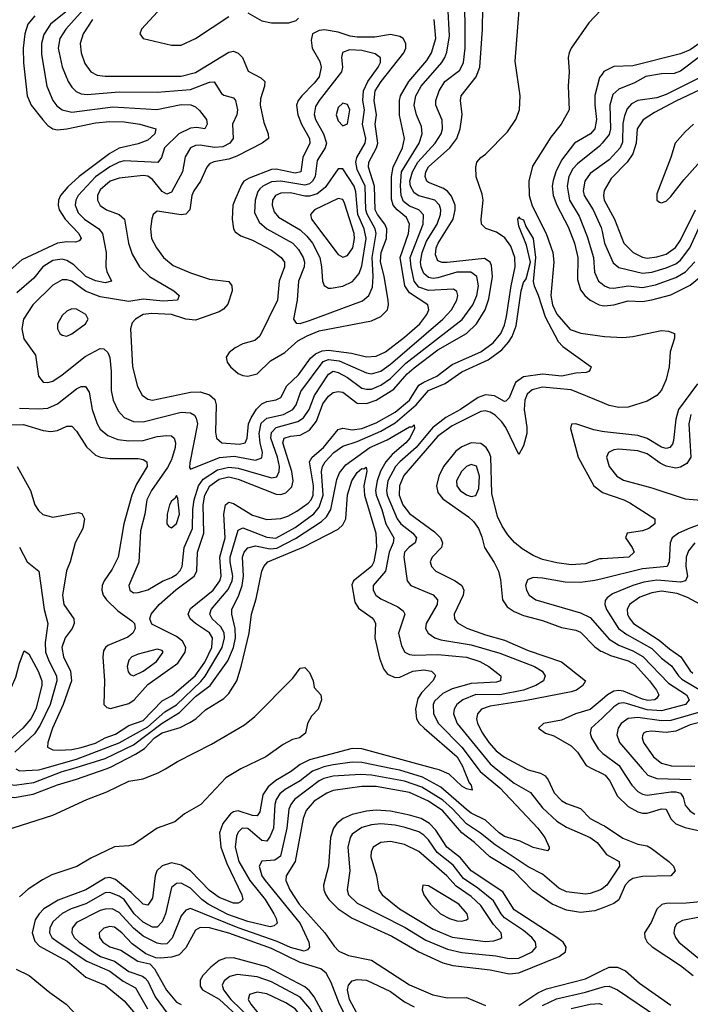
# Model space of a CAD drawing. Header units: inches. Extents: x 990535 to 1117859, y 769386 to 892122.
# Tile 746 of 1056: x 1067551 to 1070371, y 839009 to 843149. Entities that reach past the tile are written whole.
import ezdxf

# ---------------------------------------------------------------- set-up
doc = ezdxf.new("R2010")
doc.units = ezdxf.units.IN
doc.header["$MEASUREMENT"] = 0
for name, color, linetype in [('B0863', 7, 'Continuous'), ('B0864', 7, 'Continuous'), ('B0873', 7, 'Continuous'), ('B0874', 7, 'Continuous')]:
    doc.layers.add(name, color=color, linetype=linetype)

msp = doc.modelspace()

# ---------------------------------------------------------------- linework, layer by layer
at = {"layer": 'B0863', "color": 5}
for points, elevation in [([(1067385.2, 840000), (1067382.6, 839970), (1067388.2, 839948.2), (1067410, 839921.2), (1067455.6, 839895.6), (1067490, 839884.1), (1067530, 839878.1), (1067607.7, 839892.3), (1067710, 839932.5), (1067790, 839955.8), (1067914.5, 840000)], 2520), ([(1067395.4, 839710), (1067690, 839804.8), (1067833.7, 839870), (1067917.6, 839902.4), (1068010, 839947.1), (1068070, 839957.9), (1068136.7, 839983.3), (1068164.5, 840000)], 2480), ([(1067464.7, 840000), (1067472.3, 839970), (1067487.5, 839947.5), (1067510, 839934.3), (1067530, 839930.3), (1067610, 839941.9), (1067730, 839987.6), (1067770.7, 840000)], 2540), ([(1067534.3, 840000), (1067550.9, 839990.9), (1067630, 839995.4), (1067646.6, 840000)], 2560), ([(1068481.4, 840000), (1068480.5, 839999.5), (1068418.2, 839961.8), (1068313.3, 839850), (1068244.9, 839810), (1068203.9, 839776.1), (1068130, 839750.4), (1068030, 839681.8), (1068010, 839675.8), (1067950, 839671.6), (1067850, 839623.5), (1067791, 839589), (1067686.7, 839553.3), (1067647.7, 839532.3), (1067587.1, 839492.9), (1067550, 839461.3)], 2480), ([(1068707.2, 840000), (1068690, 839986.8), (1068628.3, 839950), (1068596.2, 839923.8), (1068574.3, 839890), (1068561.3, 839818.7), (1068550, 839801.1), (1068530, 839802.7), (1068470, 839823.4), (1068450, 839818.6), (1068438.3, 839810), (1068405.2, 839770), (1068391.1, 839730), (1068396.6, 839670), (1068421.7, 839601.7), (1068485.7, 839470), (1068490.2, 839450), (1068480, 839440), (1068470, 839434.6), (1068450, 839434.9), (1068390, 839458.3), (1068350, 839487.7), (1068270.1, 839570.1), (1068230, 839593.9), (1068190, 839604.3), (1068150, 839592.1), (1068127.5, 839570), (1068120.7, 839550), (1068110, 839455.1), (1068090, 839426.2), (1068070, 839429.9), (1068019.9, 839479.9), (1067953.6, 839533.6), (1067930, 839541.8), (1067910, 839539.7), (1067830, 839491.1), (1067713.3, 839446.7), (1067652.8, 839410), (1067632.8, 839390), (1067616, 839364), (1067603.2, 839310), (1067614.3, 839274.3), (1067634.1, 839254.1), (1067750.5, 839190), (1067830, 839123.6), (1067910, 839089.5), (1067990, 839024.3), (1068060.4, 838940.4)], 2520), ([(1068808.7, 840000), (1068782.4, 839990), (1068730, 839948.4), (1068667, 839913), (1068645.5, 839894.5), (1068630.1, 839870), (1068624.5, 839850), (1068617.8, 839750), (1068604.4, 839715.6), (1068590, 839694.6), (1068570, 839697.5), (1068510, 839748.5), (1068486.8, 839750), (1068470, 839733.2), (1068463.2, 839716.8), (1068457.6, 839670), (1068473.1, 839610), (1068519, 839530), (1068583.2, 839450), (1068619.5, 839390), (1068629.6, 839370), (1068633.3, 839350), (1068621.5, 839338.5), (1068605, 839335), (1068510, 839357.3), (1068427.1, 839387.1), (1068344.3, 839430), (1068317.8, 839450), (1068270, 839497.4), (1068230, 839519.2), (1068210, 839517.8), (1068190, 839500.3), (1068164, 839390), (1068150, 839355.6), (1068130, 839334.2), (1068110, 839332.9), (1068070, 839355.1), (1068033.2, 839390), (1067990, 839449.3), (1067970, 839463.3), (1067930, 839479.8), (1067910, 839477.9), (1067830, 839432), (1067768, 839410), (1067730, 839391.2), (1067690, 839356.6), (1067677.4, 839330), (1067676.9, 839310), (1067686.9, 839290), (1067713, 839270), (1067833.6, 839190), (1067930, 839149.2), (1067986.7, 839106.7), (1068037.8, 839077.8), (1068088.8, 838990)], 2540), ([(1069479, 840000), (1069488.1, 839988.1), (1069570, 839919.7), (1069730, 839749.3), (1069759.4, 839710), (1069777.7, 839670), (1069777.1, 839662.9), (1069770, 839654.5), (1069710.8, 839669.2), (1069655.1, 839695.1), (1069590, 839714.9), (1069567.6, 839730), (1069510, 839783.1), (1069450, 839812.8), (1069430, 839828.2), (1069322.1, 839922.1), (1069244.4, 839964.4), (1069150, 839993.8), (1069119.5, 840000)], 2540), ([(1069417, 840000), (1069441.1, 839941.1), (1069450.1, 839930), (1069454, 839910), (1069430, 839914.6), (1069410, 839926.5), (1069357, 839977), (1069315.5, 839995.5), (1069298.9, 840000)], 2520), ([(1069555, 840000), (1069630, 839938.7), (1069699.2, 839899.2), (1069750, 839835.9), (1069810, 839779.1), (1069850, 839754.3), (1069950.2, 839710), (1069978.9, 839690), (1070000, 839662.9)], 2560), ([(1069681.6, 840000), (1069690, 839995.6), (1069740.8, 839980.8), (1069760.9, 839970), (1069773.4, 839953.4), (1069798.1, 839898.1), (1069830, 839865.7), (1069850, 839853.3), (1069910, 839832.5), (1069949.8, 839789.8), (1070000, 839764.4)], 2580), ([(1069959.9, 840000), (1070000, 839979.9)], 2620), ([(1070000, 839494.9), (1069993.2, 839490), (1069950, 839474.6), (1069930, 839472.4), (1069850, 839481.7), (1069817.8, 839497.8), (1069750, 839555.8), (1069690, 839587.2), (1069550, 839679.3), (1069489.3, 839729.3), (1069430, 839768.3), (1069371, 839831), (1069330, 839867.3), (1069241.9, 839921.9), (1069170, 839947.1), (1069030, 839972.5), (1068984.6, 839975.4), (1068870, 839968.3), (1068830, 839958.4), (1068810, 839948.3), (1068706.2, 839870), (1068690.9, 839850), (1068682.8, 839830), (1068675, 839750), (1068647.7, 839632.3), (1068624.1, 839615.9), (1068569.6, 839610.4), (1068558.7, 839590), (1068570.1, 839550), (1068583.6, 839530), (1068730, 839349.5), (1068767.1, 839270), (1068770.1, 839249.9), (1068761.7, 839238.3), (1068747.2, 839232.8), (1068690, 839247.6), (1068633.4, 839273.4), (1068470, 839331.1), (1068270, 839412.7), (1068250, 839405.7), (1068230, 839381.4), (1068192.8, 839287.2), (1068170, 839263.5), (1068150, 839262), (1068130, 839266.7), (1068070, 839296.1), (1068029.8, 839329.8), (1067970, 839395.3), (1067940.7, 839410), (1067910, 839409.9), (1067890, 839403.9), (1067790, 839353.4), (1067771.7, 839330), (1067771.1, 839310), (1067780.8, 839290), (1067800.8, 839270), (1067865.1, 839225.1), (1067890.8, 839210.8), (1067950, 839190.6), (1068010, 839147.4), (1068067.8, 839127.8), (1068078.9, 839118.9), (1068090, 839105.8), (1068121.3, 839041.3), (1068171.4, 838971.4)], 2560), ([(1070000, 839413.7), (1069970, 839401.8), (1069910, 839394.7), (1069850, 839404.8), (1069790, 839430.7), (1069708.2, 839488.2), (1069630, 839568.2), (1069527.5, 839630), (1069463.4, 839690), (1069410.7, 839730.7), (1069330, 839823.1), (1069270, 839864), (1069190, 839899.4), (1069050, 839925.3), (1068990, 839925.1), (1068870, 839907.6), (1068842.7, 839897.3), (1068790, 839862.8), (1068755.2, 839824.8), (1068742.9, 839790), (1068709.8, 839610.2), (1068672.4, 839550), (1068670.9, 839530), (1068687, 839490), (1068726.3, 839430), (1068833.9, 839310), (1068873.2, 839253.2), (1068893.3, 839233.3), (1068934.5, 839214.5), (1069030, 839195.3), (1069190, 839091), (1069289.2, 839049.2), (1069350, 839036.4), (1069430, 839038.2), (1069510, 839004.4)], 2580), ([(1069009.7, 838790), (1068895.6, 839010), (1068861.3, 839101.3), (1068839.7, 839139.7), (1068817.7, 839157.7), (1068730, 839185.3), (1068610, 839243.3), (1068430, 839308), (1068349.7, 839330.3), (1068310, 839332.3), (1068290, 839320.5), (1068250, 839246.6), (1068222.3, 839217.7), (1068190, 839207.3), (1068143.3, 839203.3), (1068124, 839204), (1068081.4, 839221.4), (1068023.6, 839263.6), (1067981.3, 839310), (1067950, 839333.6), (1067930, 839336.9), (1067905.2, 839330), (1067885.3, 839310), (1067886.9, 839290), (1067900.9, 839270), (1067930, 839250.5), (1067977.1, 839237.1), (1068048.3, 839190), (1068098.8, 839178.8), (1068118.2, 839158.2), (1068168.5, 839068.5), (1068210, 839017.8), (1068230, 839007.7)], 2580), ([(1068859.5, 838910), (1068790, 839040.3), (1068770, 839066.5), (1068750, 839083.3), (1068590, 839166.7), (1068450, 839205.1), (1068416.4, 839203.6), (1068390, 839193.7), (1068354.6, 839165.4), (1068321.5, 839130), (1068310.1, 839110), (1068310, 839085.3), (1068320.6, 839070), (1068390, 839031.1), (1068483.3, 838943.3)], 2620), ([(1067536.5, 839156.5), (1067591.1, 839130), (1067678.4, 839058.4), (1067746.2, 839010), (1067804.7, 838950)], 2480), ([(1069650, 839003.7), (1069730, 839057.3), (1069766.4, 839073.6), (1069930, 839116.7), (1070000, 839150.8)], 2580), ([(1069005, 838905), (1068937.9, 839030), (1068930.3, 839070), (1068934.2, 839090), (1068950, 839108.3), (1068970, 839113.3), (1069010, 839110.1), (1069110, 839063.3), (1069170, 839019.9), (1069210, 838998.5)], 2560), ([(1069750, 839004.4), (1069808.5, 839031.5), (1069930, 839059.9), (1070000, 839080.8)], 2560), ([(1069870, 838991.6), (1069950, 839009.7), (1069990, 839012.1), (1070000, 839008.1)], 2540)]:
    msp.add_lwpolyline(points, dxfattribs=dict(at, elevation=elevation))
for points, elevation in [([(1069050, 839825.2), (1069010, 839821.5), (1068950, 839806.7), (1068910.9, 839790), (1068884.8, 839770), (1068870.4, 839749.6), (1068858.2, 839710), (1068849.7, 839590), (1068828.9, 839510), (1068830.5, 839490), (1068838.5, 839470), (1068851.3, 839450), (1068891, 839410), (1068950, 839371.8), (1069115.8, 839295.8), (1069229.4, 839229.4), (1069330, 839183.9), (1069372.5, 839172.5), (1069530, 839154.7), (1069610, 839137.7), (1069650, 839141.4), (1069819.8, 839210), (1069845.7, 839230), (1069849.8, 839250), (1069836.2, 839270), (1069809.9, 839290), (1069630, 839406.5), (1069582.5, 839482.5), (1069450.3, 839570.3), (1069405.4, 839625.4), (1069346.8, 839670), (1069301.7, 839741.7), (1069274.2, 839770), (1069239, 839790), (1069190, 839804.6), (1069110, 839820.7)], 2620), ([(1069070, 839767.7), (1069030, 839764.1), (1068990, 839752.4), (1068950, 839724.1), (1068941, 839710), (1068931.4, 839670), (1068939.1, 839570), (1068927.8, 839490), (1068934.4, 839470), (1068970, 839435.1), (1069171.6, 839331.6), (1069259.4, 839279.4), (1069350, 839240.6), (1069410, 839226.6), (1069553.7, 839213.7), (1069610, 839202.3), (1069650, 839203.7), (1069705.9, 839230), (1069723.6, 839250), (1069720.4, 839270), (1069705.3, 839290), (1069670, 839319.8), (1069590, 839373.1), (1069575.2, 839390), (1069543.7, 839443.7), (1069478, 839498), (1069417.9, 839537.9), (1069374.3, 839594.3), (1069307.3, 839647.3), (1069270, 839700.1), (1069250, 839720.9), (1069230, 839733.8), (1069172.8, 839752.8), (1069130, 839762.3)], 2640), ([(1069110, 839694.2), (1069070, 839689.9), (1069038, 839670), (1069028.9, 839650), (1069028.4, 839630), (1069052.1, 839550), (1069061.7, 839490), (1069075.5, 839470), (1069148.8, 839410), (1069290, 839324.5), (1069370, 839291.3), (1069510, 839273.6), (1069544.6, 839275.4), (1069570, 839283.9), (1069578.9, 839290), (1069575.2, 839310), (1069544.2, 839344.2), (1069490, 839424.4), (1069450, 839462.4), (1069386.3, 839506.3), (1069348, 839550), (1069230, 839651.7), (1069170, 839681.3)], 2660), ([(1069246.8, 839510), (1069243.1, 839490), (1069250.4, 839470), (1069278.6, 839430), (1069321.2, 839390), (1069358.9, 839370), (1069390, 839360.4), (1069410, 839358.8), (1069430, 839363.8), (1069436.5, 839370), (1069433.1, 839390), (1069397.7, 839430), (1069270, 839507.6)], 2680), ([(1068466.1, 839133.9), (1068434.4, 839125.6), (1068411.7, 839108.3), (1068402.4, 839090), (1068407.8, 839070), (1068439, 839030), (1068522, 838950), (1068547.9, 838890), (1068568.6, 838870), (1068621.4, 838841.4), (1068750, 838784.6), (1068806.7, 838773.3), (1068830, 838781.2), (1068837.8, 838790), (1068840.1, 838810), (1068813.2, 838910), (1068771.9, 838991.9), (1068730, 839039.3), (1068610, 839103.5), (1068550, 839125.4)], 2640), ([(1068550, 839059.7), (1068516.9, 839050), (1068512.2, 839030), (1068523, 839010), (1068553, 838973), (1068592.8, 838910), (1068630, 838884.9), (1068670, 838867.3), (1068710, 838858.5), (1068730, 838861), (1068750, 838879), (1068755.3, 838910), (1068741.9, 838950), (1068710, 838989.5), (1068670, 839015.5), (1068590, 839053)], 2660)]:
    msp.add_lwpolyline(points, close=True, dxfattribs=dict(at, elevation=elevation))
at = {"layer": 'B0864', "color": 5}
for points, elevation in [([(1067490, 841445.6), (1067567.7, 841447.7), (1067650, 841422.6), (1067682.7, 841417.3), (1067710, 841422), (1067750, 841440.2), (1067770, 841439.7), (1067790, 841419.7), (1067832.7, 841352.7), (1067870, 841318.8), (1067890.5, 841310.5), (1067930, 841304.7), (1068050, 841304.4), (1068070, 841299.8), (1068085.6, 841290), (1068087.1, 841270), (1068043, 841197), (1068022.6, 841150), (1067988.6, 841030), (1067965.1, 840890), (1067940.7, 840839.3), (1067906.5, 840790), (1067897.9, 840770), (1067896.3, 840750), (1067902.3, 840730), (1067916.1, 840710), (1067963.3, 840663.3), (1068022.1, 840622.1), (1068033.6, 840610), (1068036.5, 840590), (1068026.4, 840570), (1068006.5, 840553.5), (1067922.3, 840517.7), (1067911.6, 840510), (1067904.1, 840495.9), (1067900.3, 840470), (1067907.2, 840370), (1067905.7, 840270), (1067917.6, 840257.6), (1067933.4, 840253.4), (1068010, 840274.6), (1068032.9, 840290), (1068090, 840354.5), (1068215.7, 840444.3), (1068246.6, 840490), (1068249.3, 840510), (1068235.6, 840535.6), (1068210, 840555.4), (1068107.3, 840607.3), (1068097.9, 840630), (1068104.7, 840650), (1068138.1, 840690), (1068207.3, 840752.7), (1068285.4, 840810), (1068296.7, 840830), (1068299.5, 840910), (1068324.9, 840990), (1068322.7, 841110), (1068330, 841150.1), (1068350.4, 841189.6), (1068390, 841217.4), (1068430, 841227.1), (1068470, 841217.9), (1068630, 841154), (1068650, 841153.6), (1068670, 841159.6), (1068694.9, 841185.1), (1068701.6, 841210), (1068695.8, 841250), (1068657.8, 841370), (1068663.8, 841390), (1068690, 841398.1), (1068730, 841402.5), (1068770, 841423.2), (1068799, 841461), (1068826.4, 841533.6), (1068850, 841566.8), (1068870, 841581.8), (1068890, 841586.6), (1068910, 841582.8), (1068970, 841536.7), (1069010, 841535.4), (1069050, 841549.6), (1069124.1, 841595.9), (1069179.9, 841660.1), (1069210, 841685.6), (1069310, 841760.8), (1069430, 841830.1), (1069472.1, 841870), (1069508.4, 841930), (1069524.5, 841975.5), (1069538.9, 842070), (1069535.8, 842115.8), (1069530, 842130.4), (1069505.7, 842145.7), (1069349, 842129), (1069328.3, 842128.3), (1069310, 842136), (1069300.4, 842160.4), (1069302.1, 842190), (1069310.3, 842210), (1069373.8, 842310), (1069383.1, 842350), (1069381.9, 842370), (1069367.3, 842407.3), (1069350, 842428.3), (1069330, 842440.7), (1069270, 842464.4), (1069263.6, 842470), (1069256.9, 842490), (1069259.7, 842510), (1069270, 842530.9), (1069360.3, 842610), (1069389.6, 842650), (1069403.8, 842690), (1069409.4, 842729.4), (1069411.2, 842751.2), (1069404.3, 842810), (1069407, 842830), (1069470.5, 842909.5), (1069485.7, 842950), (1069497.8, 843110), (1069500.1, 843290)], 2620), ([(1067550, 841516.6), (1067630, 841512.5), (1067670, 841515.5), (1067710, 841534.7), (1067790, 841597.6), (1067810, 841607.1), (1067827.3, 841607.3), (1067843.4, 841583.4), (1067856.6, 841510), (1067876.9, 841450), (1067890, 841427.9), (1067921.2, 841401.2), (1067963.8, 841383.8), (1068010, 841377.9), (1068070, 841380.1), (1068130, 841396.3), (1068170, 841401.5), (1068190, 841399), (1068200.6, 841390), (1068206.3, 841370), (1068204.7, 841350), (1068190, 841299), (1068173.3, 841266.7), (1068104.8, 841170), (1068085.8, 841130), (1068077.8, 841070), (1068059.3, 841000.7), (1068052.2, 840867.8), (1068009.5, 840770), (1068014.6, 840750), (1068030, 840739.7), (1068050, 840740.6), (1068090, 840752.7), (1068151.1, 840788.9), (1068190, 840804.2), (1068210, 840816.6), (1068226, 840834), (1068234.1, 840850), (1068243.5, 840930), (1068277.6, 841010), (1068278.8, 841090), (1068284.4, 841130), (1068303.4, 841190), (1068322.5, 841217.5), (1068383.3, 841256.7), (1068430, 841267.9), (1068470, 841264.1), (1068610, 841222.8), (1068632.1, 841227.9), (1068643, 841250), (1068643.1, 841270), (1068635.3, 841310), (1068607.4, 841390), (1068610, 841413.6), (1068630, 841434.7), (1068720.7, 841459.3), (1068745.2, 841474.8), (1068767.9, 841510), (1068790.3, 841569.7), (1068850, 841659.3), (1068870, 841671.4), (1068890, 841666.6), (1068930, 841645.5), (1068990, 841600.4), (1069010, 841595.2), (1069030, 841596.5), (1069070, 841612.6), (1069110, 841640.1), (1069174.9, 841705.1), (1069411.6, 841888.4), (1069456.9, 841950), (1069472.9, 841990), (1069480.2, 842030), (1069473.7, 842070), (1069447.9, 842087.9), (1069390, 842088.4), (1069310, 842063.5), (1069290, 842061.3), (1069270, 842064.8), (1069250, 842081.8), (1069239.2, 842110), (1069237.3, 842130), (1069243.9, 842170), (1069261.8, 842218.2), (1069306.5, 842290), (1069320.1, 842330), (1069321.6, 842350), (1069316.7, 842370), (1069297.4, 842390), (1069230, 842408.5), (1069210, 842421.2), (1069194.4, 842450), (1069191.5, 842470), (1069203, 842510), (1069226.1, 842550), (1069299, 842630), (1069323, 842670), (1069328.7, 842690), (1069327.3, 842727.3), (1069300.6, 842790), (1069301.3, 842810), (1069314.7, 842850), (1069339.2, 842890), (1069402.3, 842937.7), (1069417.4, 842970), (1069424.4, 843030), (1069422.4, 843290)], 2640), ([(1068181.1, 843238.9), (1068063.2, 843110), (1068057.1, 843090), (1068070.3, 843070), (1068190, 843042), (1068230, 843042.5), (1068289.9, 843070), (1068430, 843162.3)], 2720), ([(1067752.1, 843187.9), (1067680.6, 843130), (1067653.1, 843086.9), (1067643.5, 843050), (1067643.3, 843003.3), (1067665.5, 842870), (1067690, 842809.3), (1067707.5, 842787.5), (1067730, 842770.1), (1067770, 842760.6), (1067943, 842783), (1068127.7, 842772.3), (1068230, 842792.2), (1068270.8, 842790.8), (1068290, 842783.3), (1068307.8, 842767.8), (1068336.4, 842730), (1068340.1, 842710), (1068330, 842691.1), (1068296.8, 842696.8), (1068270, 842693.4), (1068220.4, 842670), (1068159.9, 842610), (1068147.2, 842570), (1068131.7, 842548.3), (1067990, 842555.4), (1067970, 842550.8), (1067930, 842531.1), (1067870, 842488.1), (1067797.5, 842410), (1067787.4, 842390), (1067784.6, 842370), (1067797, 842337), (1067824.2, 842310), (1067883.9, 842270), (1067899.8, 842250), (1067915.3, 842170), (1067912.8, 842110), (1067917.7, 842090), (1067937.4, 842050), (1067910, 842043.6), (1067870, 842051.3), (1067830, 842070.3), (1067778.2, 842118.2), (1067750, 842137.3), (1067730, 842142.3), (1067690, 842136.4), (1067647.9, 842110), (1067610, 842063.2), (1067539.2, 842000.8)], 2640), ([(1067541.1, 841270), (1067596.8, 841170), (1067615.4, 841110), (1067630, 841085.5), (1067648.4, 841068.4), (1067690, 841057.6), (1067797.7, 841077.7), (1067813.2, 841073.2), (1067823.2, 841050), (1067817.1, 841010), (1067784.8, 840950), (1067763.6, 840870), (1067748.6, 840831.4), (1067731.2, 840730), (1067737.2, 840690), (1067778.9, 840630), (1067780.1, 840610), (1067771.5, 840590), (1067742.3, 840550), (1067728.2, 840510), (1067734.8, 840470), (1067765.2, 840410), (1067768.5, 840370), (1067734.5, 840270), (1067689.8, 840170), (1067670.2, 840110), (1067668.1, 840090), (1067690, 840078.9), (1067717.7, 840077.7), (1067770, 840080.4), (1067809.1, 840089.1), (1067870, 840107.8), (1067910, 840129.6), (1067954.4, 840145.6), (1068010, 840181.2), (1068070, 840202.6), (1068150, 840285.6), (1068192.9, 840307.1), (1068289.4, 840390), (1068330, 840447.4), (1068358.5, 840510), (1068362.5, 840550), (1068350, 840571.9), (1068289.9, 840610), (1068267.8, 840630), (1068260.1, 840650), (1068270, 840672.9), (1068364.4, 840750), (1068393.5, 840790), (1068398.9, 840810), (1068392.2, 840890), (1068415.4, 840970), (1068409.2, 841070), (1068416.1, 841110), (1068430, 841120.6), (1068450, 841114.5), (1068530, 841065.8), (1068590, 841047.2), (1068650, 841051.8), (1068678.3, 841061.7), (1068716.9, 841083.1), (1068764.2, 841115.8), (1068776.6, 841130), (1068784.8, 841150), (1068786.7, 841190), (1068769.6, 841290.4), (1068781.6, 841310), (1068829.1, 841350.9), (1068890, 841426.9), (1068910, 841431.2), (1068950, 841424.5), (1068990, 841430.6), (1069050, 841453.8), (1069130, 841498.7), (1069190.4, 841550), (1069230, 841612.2), (1069250, 841625.6), (1069305.7, 841650), (1069370, 841699.9), (1069490, 841752.2), (1069541.7, 841790), (1069573.8, 841830), (1069590, 841865), (1069598.6, 841901.4), (1069617.9, 842030), (1069634.9, 842110), (1069633.8, 842150), (1069617.1, 842197.1), (1069591.9, 842231.9), (1069556, 842256), (1069511.7, 842271.7), (1069493.3, 842290), (1069491.3, 842310), (1069499.7, 842390), (1069495.6, 842415.6), (1069470.8, 842489.2), (1069469, 842530), (1069474, 842550), (1069489.8, 842570), (1069510, 842584.7), (1069602.5, 842677.5), (1069638.2, 842730), (1069653.5, 842770), (1069656.2, 842830), (1069634.5, 842974.5), (1069651.7, 843190)], 2580), ([(1067830, 843203.9), (1067744.6, 843110), (1067720.3, 843070), (1067712.5, 843030), (1067730, 842951.7), (1067754.4, 842890), (1067770, 842865.5), (1067788.1, 842848.1), (1067810, 842838), (1067834.5, 842834.5), (1067970, 842846.8), (1068130, 842844.3), (1068270, 842856.6), (1068350, 842887), (1068368.6, 842888.6), (1068399.7, 842839.7), (1068410, 842831.7), (1068450, 842820.6), (1068459.1, 842810), (1068467.6, 842770), (1068465, 842750), (1068446.6, 842710), (1068448.8, 842650), (1068434.4, 842630), (1068405.6, 842614.4), (1068370, 842612.1), (1068310, 842622.2), (1068290, 842620.4), (1068269.8, 842610.2), (1068247.1, 842572.9), (1068235.8, 842510), (1068190, 842424.6), (1068170, 842415.3), (1068150, 842426.9), (1068110, 842477.7), (1068090, 842491.5), (1068070, 842494.5), (1067970, 842483.4), (1067931, 842470), (1067890, 842433.4), (1067877.9, 842410), (1067878.1, 842390), (1067890, 842368.8), (1067915.8, 842350), (1067969.7, 842329.7), (1067991.4, 842310), (1068008.1, 842210), (1068024.1, 842164.1), (1068054.4, 842110), (1068097.1, 842070), (1068198.8, 842010), (1068221.2, 841990), (1068214.4, 841970), (1068154.1, 841965.9), (1068070, 841974.7), (1068010, 841965), (1067890, 841983.8), (1067827.7, 842007.7), (1067770, 842049.5), (1067750, 842055.8), (1067730, 842055.8), (1067690, 842032.8), (1067606.4, 841950), (1067567.7, 841890), (1067559.8, 841850), (1067568.1, 841808.1), (1067618.3, 841738.3), (1067630.1, 841650.1), (1067650, 841625.2), (1067670, 841623.2), (1067690, 841629.5), (1067730, 841655.7), (1067826.6, 841733.4), (1067890, 841766.4), (1067905.7, 841765.7), (1067922, 841750), (1067929.6, 841729.6), (1067935.7, 841670), (1067935.5, 841590), (1067944.2, 841550), (1067965.1, 841505.1), (1067990, 841477), (1068030, 841460.1), (1068070, 841457.8), (1068230, 841499.4), (1068270, 841496.4), (1068286.5, 841486.5), (1068294, 841474), (1068298.7, 841450), (1068266.4, 841286.4), (1068265.9, 841265.9), (1068270, 841259.3), (1068392.1, 841307.9), (1068453.6, 841313.6), (1068542.2, 841297.8), (1068570, 841307), (1068572.8, 841330), (1068562.1, 841370), (1068557.7, 841410), (1068566.5, 841453.5), (1068590, 841473.9), (1068660.7, 841490), (1068700.3, 841510), (1068713.8, 841530), (1068734, 841586), (1068827.6, 841712.4), (1068850, 841720.7), (1068894.4, 841714.4), (1069010, 841663.9), (1069030, 841660.8), (1069070, 841672.1), (1069110, 841700.7), (1069329.9, 841890), (1069366.7, 841930), (1069389.4, 841970), (1069393.7, 841990), (1069390, 842007), (1069376, 842016), (1069270, 842011.4), (1069230, 842025.4), (1069210.2, 842050), (1069196.7, 842110), (1069193.4, 842150), (1069247.9, 842290), (1069249.6, 842329.6), (1069229.4, 842349.4), (1069190, 842365.9), (1069165.4, 842385.4), (1069155.4, 842410), (1069152, 842452), (1069157.4, 842510), (1069230.6, 842630), (1069243.9, 842670), (1069240.8, 842700.8), (1069219.9, 842750), (1069210.4, 842789.6), (1069216.8, 842830), (1069239.5, 842870), (1069326, 842970), (1069339.1, 842990), (1069346.9, 843013.1), (1069358.4, 843081.6), (1069352.1, 843210)], 2660), ([(1068510, 843178.7), (1068570, 843145.1), (1068610, 843135.7), (1068683.3, 843136.7), (1068713.5, 843146.5), (1068723.6, 843156.4)], 2720), ([(1069995.5, 843190), (1069944.4, 843135.6), (1069870.6, 843030), (1069861.5, 843010), (1069857.6, 842990), (1069862.3, 842930), (1069857, 842870), (1069861.3, 842770), (1069827.5, 842710), (1069784.3, 842655.7), (1069707, 842533), (1069692.5, 842470), (1069693.6, 842410), (1069706.7, 842366.7), (1069765.5, 842250), (1069793.7, 842170), (1069797.8, 842130), (1069785, 841990), (1069791.1, 841950), (1069810, 841910.6), (1069866.3, 841846.3), (1069911.2, 841831.2), (1070000, 841818.2)], 2580), ([(1067614.5, 843165.5), (1067586, 843130), (1067572.7, 843090), (1067566.1, 843030), (1067567.9, 842967.9), (1067582.7, 842830), (1067600.1, 842790), (1067648.5, 842728.5), (1067670, 842704.5), (1067690, 842690.1), (1067710, 842686.9), (1067750, 842690.7), (1067870, 842716.3), (1067930, 842721.7), (1067990, 842719.3), (1068056.4, 842710), (1068123.9, 842690), (1068119.5, 842670), (1068090, 842643.4), (1068050, 842627.1), (1067970, 842608.8), (1067930, 842587.1), (1067801.6, 842490), (1067753.3, 842446.7), (1067722.7, 842410), (1067714, 842390), (1067712.6, 842370), (1067717.4, 842350), (1067742.7, 842310), (1067799.8, 842250), (1067809.2, 842230), (1067801, 842219), (1067785.8, 842214.2), (1067750, 842215.4), (1067710, 842209.2), (1067560.8, 842139.2), (1067475.4, 842064.6)], 2620), ([(1067856.7, 843150), (1067818, 843090), (1067805.6, 843050), (1067809.1, 843010), (1067825.3, 842965.3), (1067850, 842930.2), (1067876.4, 842916.4), (1067910, 842912.2), (1068230, 842911.6), (1068290, 842928), (1068430, 843012.6), (1068450, 843016.9), (1068470, 843009.4), (1068488.8, 842990), (1068512.4, 842932.4), (1068565.5, 842905.5), (1068581.5, 842890), (1068581, 842870), (1068563.2, 842816.8), (1068561.9, 842790), (1068577.8, 842717.8), (1068595.5, 842670), (1068597.1, 842650), (1068571.2, 842630), (1068465, 842575), (1068430, 842563.1), (1068368.2, 842551.8), (1068350, 842543.6), (1068338.2, 842530), (1068311.5, 842470), (1068284, 842430), (1068275.7, 842410), (1068266.2, 842350), (1068250, 842332.3), (1068230, 842329), (1068130, 842344.7), (1068112, 842330), (1068107.5, 842312.5), (1068101.4, 842270), (1068105.7, 842230), (1068126.5, 842190), (1068156.6, 842150), (1068196.5, 842116.5), (1068270, 842084.4), (1068350, 842058.7), (1068430, 842048.3), (1068443.7, 842030), (1068444.4, 842010), (1068426.3, 841953.7), (1068407.6, 841932.4), (1068390, 841921.6), (1068290, 841885.4), (1068250, 841890.3), (1068190, 841910.5), (1068105.4, 841914.6), (1068070.4, 841910), (1068038.2, 841890), (1068024.7, 841875.3), (1068016.6, 841850), (1068025.8, 841690), (1068047.2, 841607.2), (1068066, 841570), (1068090, 841553.7), (1068110.1, 841550.1), (1068270, 841583.5), (1068310, 841585.1), (1068350, 841572.6), (1068372, 841552), (1068378.1, 841530), (1068374.5, 841414.5), (1068378.6, 841390), (1068401.5, 841370), (1068475.6, 841364.4), (1068498.9, 841370), (1068507.7, 841390), (1068513.9, 841450), (1068524.4, 841475.6), (1068547.7, 841512.3), (1068570, 841534.4), (1068590, 841543.7), (1068630, 841550.8), (1068650, 841560.9), (1068674.9, 841610), (1068723.4, 841656.6), (1068774.3, 841725.7), (1068795.4, 841744.6), (1068823.4, 841756.6), (1068850, 841759.6), (1068946.8, 841746.8), (1069010, 841732.4), (1069050, 841734.4), (1069090, 841753.2), (1069170, 841814.1), (1069233.6, 841870), (1069263.7, 841910), (1069271.4, 841930), (1069268.1, 841950), (1069190, 842001.1), (1069170.1, 842030.1), (1069150.8, 842150), (1069186.7, 842250), (1069191, 842290), (1069177.5, 842317.5), (1069137.9, 842350), (1069121.5, 842370), (1069115.2, 842395.2), (1069115.3, 842490), (1069122, 842530), (1069161, 842610), (1069169.5, 842649.5), (1069148.7, 842748.7), (1069148.9, 842810), (1069153, 842830), (1069187.2, 842890), (1069262.6, 842977.4), (1069282.9, 843010), (1069300.7, 843070), (1069294.6, 843150)], 2680), ([(1070000, 842920.3), (1069990, 842905.8), (1069969.2, 842830.8), (1069969.1, 842790.9), (1069977.3, 842730), (1069969.3, 842690.7), (1069951, 842669), (1069884.7, 842630), (1069830, 842558.3), (1069805.4, 842510), (1069793.9, 842473.9), (1069790.7, 842450), (1069794.9, 842410), (1069809.5, 842370), (1069858.2, 842278.2), (1069884.9, 842210), (1069897.8, 842150), (1069897.2, 842057.2), (1069910, 842013.8), (1069927.3, 841990), (1069950.1, 841970), (1069988.1, 841950), (1070000, 841947.9)], 2620), ([(1070000, 842630.2), (1069990, 842618), (1069896.8, 842543.2), (1069877.4, 842522.6), (1069859.9, 842490), (1069852.9, 842450), (1069862.6, 842390), (1069903.6, 842323.6), (1069937.2, 842237.2), (1069963.5, 842150), (1069968.1, 842088.1), (1069985.8, 842050), (1070000, 842038.3)], 2640), ([(1070000, 842538.5), (1069950, 842503.4), (1069927.8, 842470), (1069920.3, 842430), (1069924.8, 842410), (1069962.1, 842350), (1069996.1, 842276.1), (1070000, 842258.6)], 2660), ([(1067646.6, 840000), (1067790, 840039.8), (1067970, 840109.3), (1068090, 840176), (1068161.5, 840238.5), (1068211.1, 840268.9), (1068313.4, 840366.6), (1068331, 840389), (1068402.1, 840510), (1068413.1, 840550), (1068411.2, 840571.2), (1068397, 840597), (1068359.9, 840630), (1068350.8, 840650), (1068356.8, 840670), (1068427.2, 840752.8), (1068444.8, 840790), (1068447, 840810), (1068436.2, 840870), (1068436.7, 840890), (1068470, 841002.5), (1068490, 841012.2), (1068590, 840973.1), (1068628.9, 840968.9), (1068710, 841014.2), (1068788.3, 841071.7), (1068810, 841099.1), (1068827.2, 841150), (1068819.9, 841250), (1068824.2, 841270), (1068836.2, 841290), (1068871.9, 841330), (1068910, 841356.6), (1068970, 841376), (1069070, 841418.8), (1069130, 841454.8), (1069219.1, 841530), (1069269.8, 841590.2), (1069340.1, 841619.9), (1069410, 841669.1), (1069521.5, 841718.5), (1069578.9, 841761.1), (1069606.6, 841793.4), (1069622, 841818), (1069638.3, 841861.7), (1069659.4, 842010), (1069670, 842044.5), (1069680.5, 842059.5), (1069699.8, 842130), (1069682, 842202), (1069650, 842281.2), (1069646.6, 842310), (1069650, 842321), (1069653.7, 842313.7), (1069670, 842307.7), (1069680.1, 842280.1), (1069710.1, 842230), (1069720.7, 842150), (1069711, 842049), (1069714, 842030), (1069731.3, 841991.3), (1069760.4, 841900.4), (1069816, 841796), (1069835.7, 841775.7), (1069953.7, 841690), (1069950, 841679), (1069944, 841670), (1069933.7, 841666.3), (1069890, 841662.6), (1069830.8, 841650), (1069750, 841658.3), (1069670, 841648.3), (1069635.8, 841624.2), (1069610, 841558.7), (1069595, 841545), (1069590, 841543.7), (1069548.1, 841568.1), (1069510, 841572.4), (1069479.7, 841560.3), (1069405.5, 841510), (1069342.9, 841477.1), (1069286.5, 841433.5), (1069218.1, 841350), (1069150, 841290.9), (1069132.2, 841270), (1069099.6, 841210), (1069093, 841170), (1069095.9, 841150), (1069137.9, 841050), (1069154.3, 841030), (1069203.9, 840990), (1069219.8, 840970), (1069213.6, 840950), (1069188.4, 840931.6), (1069169.3, 840910), (1069166.6, 840890), (1069180.1, 840790), (1069195.5, 840770), (1069290.4, 840730.4), (1069307.5, 840710), (1069306.3, 840690), (1069260.7, 840610), (1069258.3, 840590), (1069268.3, 840570), (1069296.9, 840550), (1069321.6, 840541.6), (1069450, 840520.5), (1069570, 840485.5), (1069715.6, 840430), (1069747.7, 840410), (1069760.2, 840390), (1069753.6, 840370), (1069722.3, 840350), (1069670.2, 840330), (1069570, 840310.8), (1069470, 840311.7), (1069415.3, 840290), (1069390.1, 840270), (1069378.1, 840250), (1069375.9, 840230), (1069391.3, 840190), (1069530, 840020.4), (1069555, 840000)], 2560), ([(1070000, 841539.5), (1069870, 841593.5), (1069750, 841603.6), (1069706.5, 841593.5), (1069685, 841575), (1069674.8, 841550), (1069672, 841510), (1069683.5, 841436.5), (1069683.5, 841410), (1069670, 841358), (1069650, 841321.2), (1069594.9, 841434.9), (1069579, 841459), (1069550, 841486.3), (1069530, 841498.5), (1069510, 841504.4), (1069490, 841501.5), (1069370, 841442.1), (1069310, 841397.6), (1069166.6, 841233.4), (1069147.8, 841190), (1069146.8, 841150), (1069162.8, 841110), (1069190, 841073.1), (1069295.7, 840995.7), (1069320.8, 840970), (1069329.6, 840950), (1069325.6, 840930), (1069286.4, 840890), (1069277.3, 840870), (1069283, 840850), (1069300.7, 840830), (1069382.6, 840790), (1069410.8, 840770), (1069418.8, 840750), (1069415.4, 840730), (1069378.3, 840650), (1069380.1, 840630), (1069392.6, 840612.6), (1069431.4, 840591.4), (1069510, 840562.4), (1069590, 840540.8), (1069690, 840497), (1069829.8, 840449.8), (1069930.9, 840370), (1069919.6, 840350), (1069892.8, 840330), (1069870, 840322.6), (1069675, 840285), (1069530, 840263.1), (1069492.6, 840250), (1069476, 840230), (1069472.5, 840210), (1069476.5, 840190), (1069496.9, 840150), (1069524.5, 840110), (1069554.8, 840074.8), (1069590, 840048.1), (1069681.6, 840000)], 2580), ([(1067770.7, 840000), (1067910, 840042.6), (1068030, 840100), (1068150, 840191.6), (1068223.5, 840236.5), (1068290, 840303.7), (1068351.5, 840350), (1068425.9, 840454.1), (1068450.3, 840509.7), (1068458.5, 840550), (1068457.8, 840590), (1068443.1, 840650), (1068443.1, 840670), (1068472.8, 840730), (1068486.9, 840770), (1068492.2, 840810), (1068488.1, 840890), (1068495.5, 840910), (1068510, 840928.4), (1068542.6, 840937.4), (1068604.6, 840924.6), (1068632.7, 840927.3), (1068711.7, 840968.3), (1068820.8, 841039.2), (1068841.1, 841058.9), (1068859.9, 841090), (1068884.5, 841215.5), (1068896.5, 841243.5), (1068922.4, 841277.6), (1069023, 841350), (1069097, 841383), (1069190, 841438), (1069202, 841438), (1069210, 841446), (1069211.8, 841430), (1069191.9, 841390), (1069174.9, 841370), (1069118.2, 841321.8), (1069090.6, 841290), (1069069, 841251), (1069054.4, 841210), (1069047.9, 841170), (1069050.3, 841150), (1069073.9, 841090), (1069090.8, 841030), (1069124.8, 840970), (1069121.6, 840950), (1069105.1, 840910), (1069090.1, 840830), (1069037.5, 840770), (1069037.3, 840750), (1069048.7, 840730), (1069070, 840714.1), (1069140.9, 840680.9), (1069164.3, 840664.3), (1069170.1, 840650), (1069143.6, 840570), (1069156.3, 840516.3), (1069171.3, 840490), (1069190, 840480.4), (1069210, 840476.9), (1069310, 840479.8), (1069430, 840468.6), (1069486.2, 840450), (1069524.5, 840430), (1069574, 840390), (1069573, 840370), (1069556.6, 840363.4), (1069450, 840357.8), (1069370, 840335.3), (1069330, 840316.1), (1069295.9, 840284.1), (1069289.7, 840270), (1069291.3, 840230), (1069312.8, 840190), (1069410.4, 840090.4), (1069479, 840000)], 2540), ([(1070000, 841418), (1069965.3, 841425.3), (1069890, 841450.5), (1069871.9, 841448.1), (1069867.6, 841430), (1069899.1, 841310), (1069966, 841190), (1070000, 841163.1)], 2620), ([(1070000, 840882.4), (1069990, 840881.8), (1069930, 840861.8), (1069870, 840857.1), (1069810, 840865.3), (1069750, 840879.7), (1069710, 840896.3), (1069663.8, 840923.8), (1069631.6, 840951.6), (1069603.8, 840983.8), (1069580.1, 841020.1), (1069561, 841061), (1069536.8, 841156.8), (1069531.8, 841311.8), (1069526, 841330), (1069512.5, 841350), (1069490, 841366.9), (1069450, 841369.9), (1069410, 841353.8), (1069385.2, 841334.8), (1069332.7, 841270), (1069313.3, 841230), (1069303.9, 841190), (1069310, 841161.3), (1069330, 841134.4), (1069438.9, 841058.9), (1069459.5, 841039.5), (1069480.7, 841010), (1069494.7, 840974.7), (1069505.1, 840930), (1069546.3, 840866.3), (1069564.2, 840830), (1069573.4, 840793.4), (1069581.8, 840710), (1069600.9, 840680.9), (1069630, 840660.3), (1069670, 840643.5), (1069750, 840623.4), (1069830, 840594.1), (1069890, 840581.8), (1069910, 840573.5), (1069970, 840512.5), (1069994.8, 840494.8), (1070000, 840492.5)], 2620), ([(1067914.5, 840000), (1067933.3, 840006.7), (1068038.8, 840061.2), (1068075.5, 840084.5), (1068117.5, 840130), (1068150, 840150.1), (1068226.5, 840173.5), (1068266.5, 840193.5), (1068292.4, 840210), (1068332.2, 840247.8), (1068410, 840295.4), (1068430, 840316), (1068464, 840370), (1068483, 840430), (1068516.7, 840570), (1068525.6, 840650), (1068545.9, 840714.1), (1068569.9, 840830), (1068578, 840850), (1068594.2, 840870), (1068746.7, 840933.3), (1068890, 841006.7), (1068910, 841024.7), (1068922.5, 841050), (1068929, 841151), (1068947.8, 841210), (1068970, 841245.9), (1068990, 841262.2), (1068998.5, 841261.5), (1069007.7, 841267.7), (1069011.4, 841251.4), (1068998.8, 841190), (1069001.2, 841150), (1069049.2, 840990.8), (1069051.5, 840931.5), (1069040.5, 840870), (1069031, 840850), (1068954.9, 840790), (1068947.2, 840772.8), (1068960, 840700), (1068975.6, 840675.6), (1069033.6, 840633.6), (1069042.4, 840622.4), (1069047.8, 840610), (1069044.6, 840550), (1069064, 840464), (1069080.4, 840420.4), (1069097.3, 840397.3), (1069130, 840384), (1069150, 840385.5), (1069204.8, 840410), (1069250, 840415.4), (1069282.4, 840410), (1069296.5, 840396.5), (1069300.2, 840390), (1069288, 840370), (1069240.6, 840319.4), (1069225.6, 840294.4), (1069216.3, 840250), (1069219.9, 840210), (1069231.7, 840190), (1069252.1, 840170), (1069391.1, 840050), (1069413, 840010), (1069417, 840000)], 2520), ([(1067550, 840931.8), (1067582.3, 840870), (1067631.1, 840831.1), (1067654.8, 840670), (1067669.5, 840610), (1067657.9, 840530), (1067660.4, 840490), (1067674.5, 840450), (1067705.8, 840390), (1067707.5, 840370), (1067679.1, 840270), (1067637.1, 840182.9), (1067613.1, 840146.9), (1067531.4, 840070)], 2560), ([(1070000, 840798.8), (1069970, 840791.4), (1069910, 840782.6), (1069844.7, 840784.7), (1069750, 840801.4), (1069710, 840803.7), (1069686.4, 840793.6), (1069678.6, 840770), (1069682.3, 840750), (1069693, 840730), (1069721.7, 840710), (1069910, 840655.2), (1069950, 840635.3), (1070000, 840578.7)], 2640), ([(1067131.1, 840000), (1067150, 840050), (1067170, 840078.9), (1067233.7, 840130), (1067293, 840187), (1067404.2, 840235.8), (1067455.9, 840270), (1067493.4, 840306.6), (1067517, 840343), (1067535.3, 840384.7), (1067550, 840443.6), (1067570, 840496.1), (1067590, 840482.8), (1067628.5, 840410), (1067644.3, 840370), (1067644.7, 840350), (1067618.9, 840250), (1067597.8, 840210), (1067565, 840170), (1067497.1, 840110), (1067467.8, 840070), (1067462.4, 840050), (1067463.7, 840003.7), (1067464.7, 840000)], 2540), ([(1068164.5, 840000), (1068214.4, 840030), (1068357.3, 840102.7), (1068495.9, 840184.1), (1068540.4, 840219.6), (1068699.7, 840380.3), (1068730, 840422.8), (1068750, 840426), (1068770, 840404.7), (1068784.9, 840370), (1068790, 840342), (1068818, 840310), (1068821, 840290), (1068806, 840250), (1068778.5, 840221.5), (1068761, 840190), (1068752.7, 840150), (1068727.7, 840130), (1068698, 840122), (1068658.6, 840101.4), (1068586.2, 840050), (1068481.4, 840000)], 2480), ([(1070000, 840290.7), (1069950, 840248.7), (1069888.6, 840230), (1069830, 840204.6), (1069754, 840190), (1069733.1, 840170), (1069762.6, 840150), (1069797.6, 840137.6), (1069870, 840096.6), (1069897.4, 840070), (1069933.3, 840013.3), (1069959.9, 840000)], 2620), ([(1070000, 840213), (1069954.4, 840170), (1069949.5, 840150), (1069955.1, 840130), (1069983.7, 840083.7), (1070000, 840067)], 2640), ([(1069298.9, 840000), (1068990, 840083.1), (1068950, 840085.2), (1068770, 840037.7), (1068730, 840017.5), (1068707.2, 840000)], 2520), ([(1069119.5, 840000), (1068990, 840026.4), (1068950, 840026.7), (1068870, 840016.7), (1068830, 840008.1), (1068808.7, 840000)], 2540)]:
    msp.add_lwpolyline(points, dxfattribs=dict(at, elevation=elevation))
for points, elevation in [([(1068833.2, 843106.8), (1068810, 843104.2), (1068782.6, 843090), (1068776.9, 843063.1), (1068780.9, 843030), (1068813.1, 842973.1), (1068819.5, 842950), (1068810, 842909.9), (1068790, 842882.8), (1068737, 842830), (1068722.9, 842810), (1068715.8, 842790), (1068720.2, 842750), (1068735.8, 842710), (1068769.7, 842650), (1068771.7, 842630), (1068741.4, 842570), (1068733.8, 842510), (1068710, 842503.6), (1068630, 842520.5), (1068610, 842519.1), (1068516.7, 842483.3), (1068494.4, 842470), (1068484.4, 842455.6), (1068455.6, 842390), (1068447.7, 842370), (1068444.3, 842310), (1068450, 842270.5), (1068457.8, 842257.8), (1068480.6, 842240.6), (1068530, 842222.7), (1068610, 842180.1), (1068650.8, 842150), (1068664.2, 842130), (1068665.1, 842110), (1068643, 842050), (1068636, 841970), (1068561.1, 841818.9), (1068539.4, 841800.6), (1068490, 841785.8), (1068457.7, 841770), (1068432.5, 841750), (1068419.8, 841730), (1068423, 841710), (1068437.2, 841690), (1068470, 841662.1), (1068490, 841652.8), (1068510, 841650.9), (1068550, 841659.9), (1068605.6, 841714.4), (1068666.1, 841750), (1068721.5, 841798.5), (1068759.7, 841820.3), (1068810, 841841.2), (1069030, 841883.3), (1069070, 841901.5), (1069098.3, 841930), (1069102.7, 841950), (1069100.8, 841970), (1069083.7, 842070), (1069068, 842132), (1069071.7, 842170), (1069093.7, 842230), (1069094.6, 842270), (1069086.6, 842290), (1069055.8, 842330), (1069046.2, 842350), (1069043.9, 842450), (1069018.6, 842530), (1069019.1, 842550), (1069051.3, 842610), (1069057.5, 842630), (1069046.3, 842710), (1069051.6, 842750), (1069042.5, 842810), (1069046.7, 842850), (1069070.8, 842890), (1069166.5, 843010), (1069175.1, 843030), (1069174.9, 843050), (1069163.2, 843070), (1069150, 843079), (1069110, 843087.5), (1069044.5, 843075.5), (1068970, 843075.5), (1068940.3, 843080.3), (1068890, 843097.7)], 2720), ([(1068937.6, 843022.4), (1068908.8, 843011.2), (1068904.3, 842990), (1068908.1, 842950), (1068904.2, 842930), (1068810.6, 842810), (1068795.5, 842784.5), (1068789.7, 842750.3), (1068795.4, 842730), (1068829.1, 842670), (1068841.1, 842630), (1068836.2, 842610), (1068802.3, 842557.7), (1068794, 842490), (1068783.1, 842470), (1068770, 842459), (1068750, 842453.9), (1068650, 842471.1), (1068610, 842467.5), (1068573.8, 842450), (1068561.4, 842438.6), (1068552.6, 842427.4), (1068541, 842390), (1068538.9, 842338.9), (1068557.9, 842297.9), (1068590, 842269.7), (1068699.1, 842210), (1068723.6, 842183.6), (1068743.3, 842150), (1068748.6, 842130), (1068747.7, 842110), (1068723.9, 842050), (1068718.2, 841970), (1068702.5, 841890), (1068713.2, 841873.2), (1068730, 841872.4), (1068770, 841884.7), (1068992.6, 841967.4), (1069019.9, 841990), (1069034.6, 842025.4), (1069037.6, 842070), (1069033.1, 842150), (1069050.6, 842250), (1069046.2, 842270), (1069011.7, 842331.7), (1069006.8, 842350), (1069004.4, 842450), (1068970, 842519), (1068964.1, 842550), (1068969.5, 842570.5), (1069003.7, 842630), (1069007.3, 842650), (1068992.6, 842710), (1069001.6, 842770), (1068994.8, 842810), (1068996.5, 842850), (1069014.7, 842890), (1069058.3, 842950), (1069068.2, 842970), (1069068.8, 842988.8), (1069045.5, 843005.5), (1068990, 843020.3)], 2740), ([(1068910, 842798.2), (1068890, 842780.4), (1068882.7, 842750), (1068890, 842724.5), (1068910, 842702.9), (1068930, 842712), (1068939.9, 842770), (1068930, 842792.7)], 2760), ([(1068910, 842522), (1068890, 842521.8), (1068835.7, 842444.3), (1068802.2, 842417.8), (1068770, 842407.6), (1068750, 842407.6), (1068690, 842420.9), (1068650, 842420.3), (1068626.6, 842410), (1068614.8, 842390), (1068612.9, 842370), (1068621.3, 842341.3), (1068639, 842319), (1068730, 842265.2), (1068759.3, 842239.3), (1068782.4, 842210), (1068813, 842150), (1068820.8, 842110), (1068824.3, 842050), (1068832.1, 842032.1), (1068850, 842021), (1068860.4, 842020.4), (1068910, 842028.6), (1068951.4, 842048.6), (1068978.3, 842081.7), (1068990, 842114), (1069007.8, 842230), (1069000.3, 842270), (1068973.7, 842330), (1068965.1, 842425.1), (1068958.3, 842450)], 2760), ([(1068890, 842398.1), (1068790.8, 842350), (1068773.8, 842330), (1068777.6, 842310), (1068890, 842162.2), (1068910, 842150.9), (1068930, 842157.6), (1068951.5, 842190), (1068959.2, 842230), (1068957.1, 842250), (1068917.7, 842377.7), (1068910, 842393.2)], 2780), ([(1067770, 841933.2), (1067750, 841924.4), (1067730, 841905.6), (1067710.3, 841870), (1067710.4, 841850), (1067720.5, 841830), (1067730, 841822.4), (1067750, 841818.7), (1067770, 841828), (1067828.3, 841870), (1067839.1, 841890), (1067829.7, 841910), (1067790, 841932)], 2680), ([(1069450, 841279.5), (1069430, 841271.1), (1069409.1, 841250), (1069388.7, 841210), (1069389.1, 841190), (1069402.8, 841170), (1069430, 841151.8), (1069450, 841144.6), (1069470, 841148.1), (1069482.2, 841177.8), (1069485.2, 841230), (1069472, 841272)], 2640), ([(1068210, 841149.3), (1068204.1, 841135.9), (1068190, 841125.1), (1068181.5, 841110), (1068172, 841070), (1068170.4, 841030), (1068178, 841018), (1068190, 841012.2), (1068210, 841030.3), (1068222.8, 841070), (1068216.4, 841136.4)], 2660), ([(1068130, 840502.3), (1068050, 840482.1), (1068022.2, 840470), (1068010, 840456.4), (1068003.2, 840430), (1068007.3, 840407.3), (1068015.5, 840395.5), (1068030, 840390.2), (1068070, 840409.7), (1068126.4, 840450), (1068154.4, 840490), (1068150, 840496.9)], 2640)]:
    msp.add_lwpolyline(points, close=True, dxfattribs=dict(at, elevation=elevation))
at = {"layer": 'B0873', "color": 5}
for points, elevation in [([(1070080.7, 840000), (1070125.4, 839930), (1070150, 839903.4), (1070170, 839892.7), (1070190, 839888.9), (1070290, 839902.1), (1070310, 839902.5), (1070330, 839896.5), (1070340.9, 839880.9), (1070350, 839846.2), (1070370, 839821.7), (1070390, 839809.4)], 2640), ([(1070168.2, 840000), (1070192.1, 839972.1), (1070230, 839958.1), (1070374.2, 839954.2)], 2660), ([(1070000, 839979.9), (1070013.3, 839973.3), (1070031.8, 839950), (1070064.5, 839884.5), (1070110, 839841.5), (1070150, 839818.9), (1070170, 839812.7), (1070190, 839812.3), (1070250, 839830.8), (1070269.1, 839829.1), (1070290, 839789.5), (1070310, 839768.7), (1070350, 839752), (1070416.6, 839736.6)], 2620), ([(1070000, 839764.4), (1070010, 839759.4), (1070087.1, 839707.1), (1070150, 839682), (1070190, 839675.1), (1070206.3, 839666.3), (1070281.2, 839610), (1070300.7, 839590), (1070307.1, 839570), (1070290, 839549.9), (1070170, 839546.9), (1070130, 839537.9), (1070112.5, 839527.5), (1070097.4, 839510), (1070070, 839448.7), (1070050, 839433.6), (1070000, 839413.7)], 2580), ([(1070000, 839662.9), (1070018.8, 839638.8), (1070072.1, 839610), (1070073.3, 839590), (1070020.8, 839510), (1070000, 839494.9)], 2560), ([(1070430, 839441.9), (1070353.8, 839433.8), (1070270, 839433.6), (1070251.6, 839428.4), (1070230.1, 839409.9), (1070206.5, 839353.5), (1070179.1, 839310), (1070179.8, 839290), (1070190, 839270.2), (1070210.4, 839250.4), (1070330, 839173), (1070382.8, 839130)], 2620), ([(1070410, 839375.4), (1070338.8, 839361.2), (1070312.9, 839347.1), (1070304.2, 839330), (1070301.9, 839310), (1070308.4, 839290), (1070322.5, 839270), (1070430, 839183.5)], 2640), ([(1070000, 839150.8), (1070030, 839165.4), (1070065.6, 839165.6), (1070098.1, 839150), (1070158.2, 839098.2), (1070290, 839005.1)], 2580), ([(1070000, 839080.8), (1070010, 839083.8), (1070030, 839084.8), (1070065.2, 839070), (1070234.7, 838954.7)], 2560)]:
    msp.add_lwpolyline(points, dxfattribs=dict(at, elevation=elevation))
at = {"layer": 'B0874', "color": 5}
for points, elevation in [([(1070450, 843079.2), (1070370, 843022.6), (1070330, 843005.8), (1070130, 842955.7), (1070050, 842953), (1070008, 842932), (1070000, 842920.3)], 2620), ([(1070410, 842993.1), (1070330, 842932.9), (1070303.6, 842923.6), (1070250, 842922.4), (1070184.7, 842910), (1070136.6, 842883.4), (1070070, 842857), (1070045.5, 842834.5), (1070032.3, 842790), (1070035.9, 842690), (1070030, 842666.6), (1070000, 842630.2)], 2640), ([(1070480.6, 842939.4), (1070270, 842834.5), (1070230, 842821.3), (1070151, 842809), (1070123.7, 842796.3), (1070105.5, 842774.5), (1070094.1, 842745.9), (1070087.7, 842712.3), (1070085.8, 842634.2), (1070076.6, 842610), (1070030, 842559.5), (1070000, 842538.5)], 2660), ([(1070486, 842890), (1070310, 842807), (1070220.6, 842759.4), (1070172.3, 842727.7), (1070147.5, 842690), (1070143.5, 842630), (1070130, 842586.1), (1070105.2, 842550), (1070039, 842481), (1070009, 842431), (1070005.8, 842410), (1070008.9, 842390), (1070053.1, 842310), (1070092.1, 842210), (1070130.4, 842170.4), (1070170, 842150.5), (1070190, 842147.3), (1070230, 842152.3), (1070270, 842163.5), (1070308.9, 842191.1), (1070330, 842222.5), (1070392.7, 842350)], 2680), ([(1070384.1, 842710), (1070350, 842678.6), (1070308.1, 842630), (1070289.3, 842570), (1070230, 842417.2), (1070230.3, 842390.3), (1070242, 842382), (1070250, 842378.7), (1070270, 842386.5), (1070290, 842406), (1070343.3, 842476.7), (1070485.5, 842634.5)], 2720), ([(1070000, 842258.6), (1070010.8, 842210), (1070047.5, 842127.5), (1070070, 842107.7), (1070170, 842083.9), (1070210, 842087.7), (1070270, 842105.5), (1070310, 842122.5), (1070330, 842138.8), (1070368.8, 842190), (1070442.8, 842350)], 2660), ([(1070000, 842038.3), (1070010, 842030.1), (1070030, 842022.4), (1070050, 842019.9), (1070110, 842031), (1070170, 842023.7), (1070225.1, 842034.9), (1070310, 842065.7), (1070350.5, 842089.5), (1070390, 842131)], 2640), ([(1070000, 841947.9), (1070010, 841946.1), (1070050, 841950.1), (1070110, 841967), (1070170, 841964.7), (1070210, 841971), (1070290, 841992.8), (1070370, 842032.9), (1070410, 842065.1)], 2620), ([(1070000, 841818.2), (1070010, 841816.7), (1070086.9, 841813.1), (1070130, 841817.6), (1070250, 841842.9), (1070279.7, 841839.7), (1070304.9, 841830), (1070304.2, 841810), (1070287, 841753), (1070281.9, 841690), (1070270, 841636.3), (1070250, 841591.5), (1070230, 841569.9), (1070190, 841545.4), (1070110, 841519.5), (1070070, 841519.2), (1070030, 841527), (1070000, 841539.5)], 2580), ([(1070402, 841618), (1070321.2, 841510), (1070309.8, 841470.2), (1070300, 841380), (1070295.8, 841364.2), (1070285.3, 841350), (1070270, 841345.7), (1070250, 841352.5), (1070190, 841389), (1070150, 841401), (1070010, 841415.8), (1070000, 841418)], 2620), ([(1070373.7, 841490), (1070365, 841450), (1070373, 841310), (1070356.7, 841283.3), (1070330, 841267.4), (1070310, 841264.2), (1070270, 841271.9), (1070244.4, 841284.4), (1070190, 841323.8), (1070150, 841336.2), (1070070, 841343.9), (1070050, 841340.8), (1070027.1, 841330), (1070018.5, 841310), (1070030.2, 841270), (1070062.3, 841230), (1070090, 841212.7), (1070210, 841181.6), (1070350, 841134.9), (1070450, 841126.2)], 2640), ([(1070000, 841163.1), (1070001.7, 841161.7), (1070091.1, 841131.1), (1070117.5, 841117.5), (1070222, 841050), (1070222, 841030), (1070196.9, 841010), (1070170, 841000.8), (1070106, 840990), (1070099.1, 840970), (1070127.3, 840930), (1070135.8, 840910), (1070113.4, 840890), (1070000, 840882.4)], 2620), ([(1070478.8, 841050), (1070369.3, 841010.7), (1070322.2, 840990), (1070294.5, 840970), (1070286.4, 840950), (1070282.9, 840870), (1070274.2, 840850), (1070170, 840840.5), (1070000, 840798.8)], 2640), ([(1070390.5, 840949.5), (1070363.7, 840916.3), (1070353.5, 840890), (1070351.7, 840850), (1070359, 840810), (1070350.7, 840789.3), (1070330, 840784.2), (1070230, 840793.3), (1070176.1, 840783.9), (1070130, 840770.2), (1070044.6, 840735.4), (1070021.3, 840718.7), (1070013, 840707), (1070011.7, 840690), (1070018.3, 840670), (1070069.4, 840589.4), (1070103.9, 840563.9), (1070210, 840505.1), (1070250, 840465.1), (1070292.7, 840432.7), (1070321.1, 840390), (1070335.7, 840375.7), (1070445.9, 840310)], 2660), ([(1070430, 840682.6), (1070359.5, 840719.5), (1070316.3, 840736.3), (1070250, 840746.5), (1070210, 840740.1), (1070159.3, 840720.7), (1070116, 840690), (1070106.2, 840670), (1070106.9, 840650), (1070113.6, 840633.6), (1070133, 840610), (1070240.9, 840540.9), (1070283.3, 840503.3), (1070330.7, 840470.7), (1070370, 840411.8), (1070381.5, 840401.5)], 2680), ([(1070000, 840578.7), (1070030, 840544.8), (1070070, 840519.3), (1070130, 840495.3), (1070172.1, 840472.1), (1070280, 840360), (1070354.5, 840310), (1070366.4, 840290), (1070351.6, 840270), (1070250, 840243.6), (1070190, 840247), (1070106.7, 840273.3), (1070090, 840277), (1070070, 840274), (1070050, 840260.1), (1070000, 840213)], 2640), ([(1070000, 840492.5), (1070036.3, 840476.3), (1070110, 840454), (1070137.7, 840437.7), (1070199.4, 840370), (1070229.1, 840330), (1070238.7, 840310), (1070230, 840296.2), (1070221.5, 840290), (1070192.8, 840287.2), (1070170, 840291.7), (1070090, 840326.4), (1070070, 840329.3), (1070050, 840325.7), (1070022.9, 840310), (1070000, 840290.7)], 2620), ([(1070434.7, 840245.3), (1070290, 840203), (1070250, 840201.3), (1070150, 840214.8), (1070109.5, 840210.5), (1070080.1, 840190), (1070067.2, 840170), (1070062.7, 840142.7), (1070074.1, 840110), (1070168.2, 840000)], 2660), ([(1070438.3, 840201.7), (1070370, 840184.1), (1070310, 840157.7), (1070270, 840152.2), (1070210, 840157.7), (1070185.2, 840154.8), (1070174.7, 840150), (1070170, 840138), (1070168.3, 840130), (1070174.8, 840110), (1070217.1, 840050), (1070250, 840022.5), (1070292.4, 840012.4), (1070390, 840010.6)], 2680), ([(1070000, 840067), (1070003.5, 840063.5), (1070072.7, 840012.7), (1070080.7, 840000)], 2640)]:
    msp.add_lwpolyline(points, dxfattribs=dict(at, elevation=elevation))

doc.saveas('drawing.dxf')
